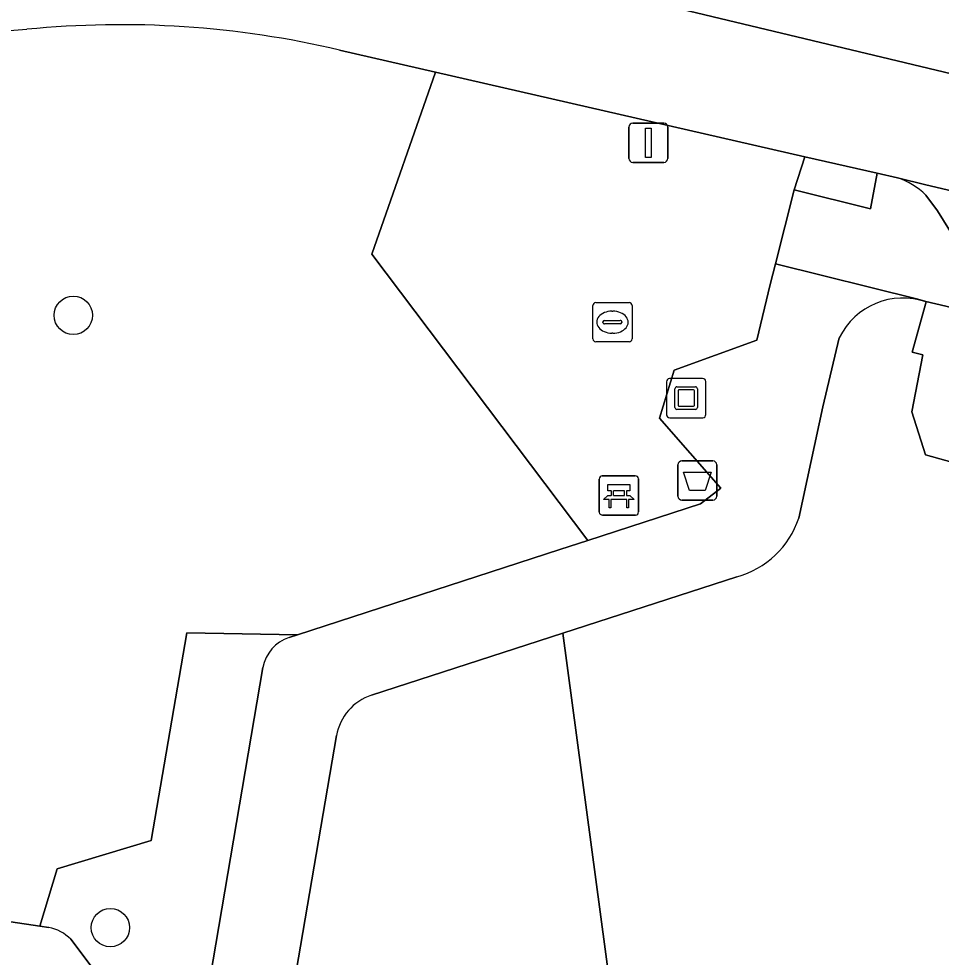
# Model space of a CAD drawing. Extents: x 162172 to 163187, y 382874 to 383685.
# Drawn here: x 162976.88 to 163000.39, y 383280.9 to 383304.81 of the extents above; entities that cross this region are included whole.
import ezdxf

# ---------------------------------------------------------------- set-up
doc = ezdxf.new("R2010")
doc.units = 0
for name, color, linetype in [('IMGEO_Afvalbak', 7, 'Continuous'), ('IMGEO_Bank', 7, 'Continuous'), ('IMGEO_Boom', 7, 'Continuous'), ('IMGEO_Groenvoorziening', 7, 'Continuous'), ('IMGEO_Kunstobject', 7, 'Continuous'), ('IMGEO_Lichtmast', 7, 'Continuous'), ('IMGEO_Parkeervlak_open', 7, 'Continuous'), ('IMGEO_Rijbaan_lokaal_gesloten', 7, 'Continuous'), ('IMGEO_Rioolput', 7, 'Continuous'), ('IMGEO_Voetpad_open', 7, 'Continuous')]:
    doc.layers.add(name, color=color, linetype=linetype)

msp = doc.modelspace()

# ---------------------------------------------------------------- linework, layer by layer
at = {"layer": 'IMGEO_Afvalbak'}
for p, q in [((162993.68, 383292.646), (162993.68, 383293.446)), ((162993.68, 383293.446), (162993.68, 383292.646)), ((162993.78, 383293.546), (162994.57, 383293.546)), ((162994.57, 383293.546), (162993.78, 383293.546)), ((162994.67, 383293.446), (162994.67, 383292.646)), ((162994.67, 383292.646), (162994.67, 383293.446)), ((162994.57, 383292.546), (162993.78, 383292.546)), ((162993.78, 383292.546), (162994.57, 383292.546))]:
    msp.add_line(p, q, dxfattribs=at)
msp.add_lwpolyline([(162993.823, 383293.26), (162994.527, 383293.26), (162994.378, 383292.79), (162993.972, 383292.79), (162993.823, 383293.26)], dxfattribs=at)
for centre, start, end in [((162993.78, 383293.446), 90, 180), ((162993.78, 383293.446), 90, 180), ((162994.57, 383293.446), 0, 90), ((162994.57, 383293.446), 360, 90), ((162993.78, 383292.646), 180, 270), ((162993.78, 383292.646), 180, 270), ((162994.57, 383292.646), 270, 0), ((162994.57, 383292.646), 270, 0)]:
    msp.add_arc(centre, 0.1, start, end, dxfattribs=at)
at = {"layer": 'IMGEO_Bank'}
for p, q in [((162991.674, 383292.239), (162991.674, 383293.08)), ((162991.674, 383293.08), (162991.674, 383292.239)), ((162991.749, 383293.164), (162992.59, 383293.164)), ((162992.59, 383293.164), (162991.749, 383293.164)), ((162992.674, 383293.089), (162992.674, 383292.248)), ((162992.674, 383292.248), (162992.674, 383293.089)), ((162991.983, 383292.67), (162991.983, 383292.776)), ((162992.027, 383292.776), (162992.027, 383292.67)), ((162992.315, 383292.782), (162992.033, 383292.782)), ((162992.321, 383292.67), (162992.321, 383292.776)), ((162992.365, 383292.776), (162992.365, 383292.67)), ((162992.371, 383292.562), (162991.978, 383292.562)), ((162992.033, 383292.664), (162992.315, 383292.664)), ((162992.599, 383292.164), (162991.758, 383292.164)), ((162991.758, 383292.164), (162992.599, 383292.164))]:
    msp.add_line(p, q, dxfattribs=at)
for points in [[(162991.977, 383292.782), (162991.891, 383292.782), (162991.891, 383292.943), (162992.454, 383292.943), (162992.454, 383292.782), (162992.371, 383292.782)], [(162991.921, 383292.562), (162991.779, 383292.562), (162991.891, 383292.664), (162991.977, 383292.664)], [(162991.971, 383292.555), (162991.971, 383292.348), (162991.928, 383292.348), (162991.928, 383292.555)], [(162992.371, 383292.664), (162992.454, 383292.664), (162992.566, 383292.562), (162992.427, 383292.562)], [(162992.421, 383292.555), (162992.421, 383292.348), (162992.377, 383292.348), (162992.377, 383292.555)]]:
    msp.add_lwpolyline(points, dxfattribs=at)
for centre, radius, start, end in [((162991.752, 383293.086), 0.0779, 92.4484, 184.2845), ((162991.752, 383293.086), 0.0779, 92.4484, 184.2845), ((162992.596, 383293.086), 0.0779, 2.4484, 94.2845), ((162992.596, 383293.086), 0.0779, 2.4484, 94.2845), ((162991.976, 383292.775), 0.00671, 2.8957, 87.1043), ((162992.033, 383292.775), 0.00671, 92.8957, 177.1043), ((162992.315, 383292.775), 0.00671, 2.8957, 87.1043), ((162992.372, 383292.775), 0.00671, 92.8957, 177.1043), ((162991.921, 383292.555), 0.00671, 2.8957, 87.1043), ((162991.978, 383292.555), 0.00671, 92.8957, 177.1043), ((162991.976, 383292.671), 0.00671, 272.8957, 357.1043), ((162992.033, 383292.671), 0.00671, 182.8957, 267.1043), ((162992.315, 383292.671), 0.00671, 272.8957, 357.1043), ((162992.372, 383292.671), 0.00671, 182.8957, 267.1043), ((162992.37, 383292.555), 0.00671, 2.8957, 87.1043), ((162992.427, 383292.555), 0.00671, 92.8957, 177.1043), ((162991.752, 383292.242), 0.0779, 182.4484, 274.2845), ((162991.752, 383292.242), 0.0779, 182.4484, 274.2845), ((162992.596, 383292.242), 0.0779, 272.4484, 4.2845), ((162992.596, 383292.242), 0.0779, 272.4484, 4.2845)]:
    msp.add_arc(centre, radius, start, end, dxfattribs=at)
at = {"layer": 'IMGEO_Boom'}
for centre in [(162978.265, 383297.255), (162979.21, 383281.65)]:
    msp.add_circle(centre, 0.489, dxfattribs=at)
at = {"layer": 'IMGEO_Groenvoorziening'}
for points in [[(162990.667, 383291.288), (162991.385, 383291.52), (162985.876, 383298.816), (162987.502, 383303.455), (162985.051, 383304.017)], [(162970.206, 383302.979), (162967.569, 383301.943), (162968.678, 383299.382), (162966.037, 383298.252), (162966.927, 383295.895), (162952.06, 383289.563), (162953.365, 383285.273), (162961.75, 383284.022), (162964.835, 383288.835), (162971.135, 383288.159), (162972.062, 383282.482), (162977.413, 383281.684), (162977.856, 383283.151), (162980.251, 383283.874), (162981.158, 383289.167), (162983.98, 383289.114), (162990.667, 383291.288)], [(163009.785, 383295.327), (163006.475, 383296.097), (163005.51, 383292.162), (162999.989, 383293.702), (162999.642, 383294.796), (162999.926, 383296.249), (162999.649, 383296.315), (163000.01, 383297.595)], [(162997.791, 383296.68), (162997.376, 383294.925), (162996.762, 383292.089)], [(162995.181, 383290.592), (162990.743, 383289.153), (162992.43, 383276.599), (162999.504, 383275.548), (162999.752, 383275.522), (163000, 383275.499)], [(162983.765, 383289.044), (162983.98, 383289.114), (162981.158, 383289.167), (162980.251, 383283.874), (162977.856, 383283.151), (162977.413, 383281.684), (162977.64, 383281.65)], [(162984.978, 383286.545), (162983.72, 383279.193), (162983.503, 383277.926), (162992.43, 383276.599), (162990.743, 383289.153)], [(162990.743, 383289.153), (162985.866, 383287.571)], [(162981.68, 383279.931), (162983.101, 383288.276)], [(162978.2, 383281.354), (162979.052, 383280.229)]]:
    msp.add_lwpolyline(points, dxfattribs=at)
for points in [[(162996.639, 383300.455), (162996.914, 383301.298), (162987.502, 383303.455), (162985.876, 383298.816), (162991.385, 383291.52), (162994.254, 383292.447), (162994.775, 383292.848), (162993.212, 383294.635), (162993.586, 383295.859), (162995.692, 383296.619), (162996.034, 383298.038), (162996.166, 383298.564)], [(163006.475, 383296.097), (163000, 383297.604), (163000.01, 383297.595), (162999.649, 383296.315), (162999.926, 383296.249), (162999.642, 383294.796), (162999.989, 383293.702), (163005.51, 383292.162)]]:
    msp.add_lwpolyline(points, close=True, dxfattribs=at)
for centre, radius, start, end in [((162979.479, 383280.279), 24.383, 76.7908, 95.6422), ((162978.92, 383280.581), 24.033, 94.386, 111.2586), ((162999.415, 383295.891), 1.805, 70.7376, 154.0798), ((162994.581, 383292.809), 2.296, 285.1358, 341.7377), ((162984.067, 383288.112), 0.98, 107.9462, 170.3615), ((162986.27, 383286.324), 1.311, 107.948, 170.2998), ((162977.472, 383280.655), 1.009, 43.8447, 80.436)]:
    msp.add_arc(centre, radius, start, end, dxfattribs=at)
at = {"layer": 'IMGEO_Kunstobject'}
for p, q in [((162993.39, 383295.561), (162993.39, 383294.72)), ((162993.39, 383295.561), (162993.39, 383294.72)), ((162994.306, 383295.645), (162993.465, 383295.645)), ((162994.306, 383295.645), (162993.465, 383295.645)), ((162994.39, 383294.729), (162994.39, 383295.57)), ((162994.39, 383294.729), (162994.39, 383295.57)), ((162993.604, 383294.909), (162993.604, 383295.383)), ((162993.654, 383295.433), (162994.128, 383295.433)), ((162993.684, 383295.333), (162993.684, 383294.959)), ((162994.078, 383295.353), (162993.704, 383295.353)), ((162994.098, 383294.959), (162994.098, 383295.333)), ((162994.178, 383295.383), (162994.178, 383294.909)), ((162994.128, 383294.859), (162993.654, 383294.859)), ((162993.704, 383294.939), (162994.078, 383294.939)), ((162993.474, 383294.645), (162994.315, 383294.645)), ((162993.474, 383294.645), (162994.315, 383294.645))]:
    msp.add_line(p, q, dxfattribs=at)
for centre, radius, start, end in [((162993.468, 383295.567), 0.0779, 92.4484, 184.2845), ((162993.468, 383295.567), 0.0779, 92.4484, 184.2845), ((162994.312, 383295.567), 0.0779, 2.4484, 94.2845), ((162994.312, 383295.567), 0.0779, 2.4484, 94.2845), ((162993.654, 383295.383), 0.05, 90, 180), ((162993.704, 383295.333), 0.02, 90, 180), ((162994.078, 383295.333), 0.02, 360, 90), ((162994.128, 383295.383), 0.05, 360, 90), ((162993.654, 383294.909), 0.05, 180, 270), ((162993.704, 383294.959), 0.02, 180, 270), ((162994.078, 383294.959), 0.02, 270, 0), ((162994.128, 383294.909), 0.05, 270, 0), ((162993.468, 383294.723), 0.0779, 182.4484, 274.2845), ((162993.468, 383294.723), 0.0779, 182.4484, 274.2845), ((162994.312, 383294.723), 0.0779, 272.4484, 4.2845), ((162994.312, 383294.723), 0.0779, 272.4484, 4.2845)]:
    msp.add_arc(centre, radius, start, end, dxfattribs=at)
at = {"layer": 'IMGEO_Lichtmast'}
for p, q in [((162992.43, 383301.254), (162992.43, 383302.054)), ((162992.43, 383302.054), (162992.43, 383301.254)), ((162992.53, 383302.154), (162993.32, 383302.154)), ((162993.32, 383302.154), (162992.53, 383302.154)), ((162993.42, 383302.054), (162993.42, 383301.254)), ((162993.42, 383301.254), (162993.42, 383302.054)), ((162993.32, 383301.154), (162992.53, 383301.154)), ((162992.53, 383301.154), (162993.32, 383301.154))]:
    msp.add_line(p, q, dxfattribs=at)
msp.add_lwpolyline([(162992.85, 383302.029), (162993, 383302.029), (162993, 383301.279), (162992.85, 383301.279), (162992.85, 383302.029)], dxfattribs=at)
for centre, start, end in [((162992.53, 383302.054), 90, 180), ((162992.53, 383302.054), 90, 180), ((162993.32, 383302.054), 0, 90), ((162993.32, 383302.054), 360, 90), ((162992.53, 383301.254), 180, 270), ((162992.53, 383301.254), 180, 270), ((162993.32, 383301.254), 270, 0), ((162993.32, 383301.254), 270, 0)]:
    msp.add_arc(centre, 0.1, start, end, dxfattribs=at)
at = {"layer": 'IMGEO_Parkeervlak_open'}
for points in [[(163038.945, 383291.432), (163000, 383300.585), (162999.274, 383300.756)], [(163000, 383300.316), (163000.299, 383299.917), (163000.978, 383298.823)]]:
    msp.add_lwpolyline(points, dxfattribs=at)
msp.add_arc((162998.746, 383299.066), 1.771, 44.9132, 72.65, dxfattribs=at)
at = {"layer": 'IMGEO_Rijbaan_lokaal_gesloten'}
for points in [[(163055.326, 383292.437), (163043.171, 383293.871), (163039.991, 383294.37), (163035.503, 383295.118), (163021.414, 383298.486), (163000.656, 383303.413), (162990.812, 383305.775), (162984.152, 383307.295), (162981.893, 383307.801), (162979.868, 383307.918), (162977.804, 383307.84), (162975.74, 383307.606), (162972.215, 383306.866), (162969.878, 383305.852), (162964.27, 383303.515), (162953.91, 383299.151), (162929.763, 383288.865)], [(162953.91, 383299.151), (162964.27, 383303.515), (162969.878, 383305.852), (162972.215, 383306.866), (162975.74, 383307.606), (162977.804, 383307.84), (162979.868, 383307.918), (162981.893, 383307.801), (162984.152, 383307.295), (162990.812, 383305.775), (163000.656, 383303.413), (163021.414, 383298.486), (163035.503, 383295.118), (163039.991, 383294.37), (163043.171, 383293.871), (163055.326, 383292.437)], [(162985.051, 383304.017), (162987.502, 383303.455), (162996.914, 383301.298), (162998.755, 383300.875), (162999.274, 383300.756), (163000, 383300.585), (163038.945, 383291.432), (163039.222, 383291.367), (163040.217, 383291.16)]]:
    msp.add_lwpolyline(points, dxfattribs=at)
for centre, radius, start, end in [((162979.479, 383280.279), 24.383, 76.7908, 95.6422), ((162978.92, 383280.581), 24.033, 94.386, 111.2586)]:
    msp.add_arc(centre, radius, start, end, dxfattribs=at)
at = {"layer": 'IMGEO_Rioolput'}
for p, q in [((162991.509, 383296.654), (162991.509, 383297.506)), ((162991.584, 383297.58), (162992.436, 383297.58)), ((162992.51, 383297.506), (162992.51, 383296.654)), ((162991.997, 383297.36), (162992.022, 383297.36)), ((162991.768, 383297.074), (162991.768, 383297.086)), ((162992.206, 383297.037), (162991.808, 383297.037)), ((162991.811, 383297.123), (162992.209, 383297.123)), ((162992.252, 383297.086), (162992.252, 383297.074)), ((162992.02, 383296.8), (162991.995, 383296.8)), ((162992.436, 383296.58), (162991.584, 383296.58))]:
    msp.add_line(p, q, dxfattribs=at)
for points in [[(162991.509, 383296.654), (162991.509, 383297.506)], [(162991.584, 383297.58), (162992.436, 383297.58)], [(162992.51, 383297.506), (162992.51, 383296.654)], [(162992.436, 383296.58), (162991.584, 383296.58)]]:
    msp.add_lwpolyline(points, dxfattribs=at)
for centre, radius, start, end in [((162991.586, 383297.504), 0.0765, 91.552, 178.448), ((162991.586, 383297.504), 0.0765, 91.552, 178.448), ((162992.434, 383297.504), 0.0765, 1.552, 88.448), ((162992.434, 383297.504), 0.0765, 1.552, 88.448), ((162991.808, 383297.083), 0.0403, 85.8775, 175.7526), ((162991.805, 383297.073), 0.0366, 178.938, 274.7102), ((162992.209, 383297.08), 0.043, 264.8664, 352.4533), ((162992.213, 383297.085), 0.0386, 1.7309, 96.639), ((162991.586, 383296.656), 0.0765, 181.552, 268.448), ((162991.586, 383296.656), 0.0765, 181.552, 268.448), ((162992.434, 383296.656), 0.0765, 271.552, 358.448), ((162992.434, 383296.656), 0.0765, 271.552, 358.448)]:
    msp.add_arc(centre, radius, start, end, dxfattribs=at)
for centre, major_axis, ratio, start_param, end_param in [((162991.996, 383297.08), (-0.387, 0.002), 0.722429, 4.712389, 7.853982), ((162992.021, 383297.08), (-0.39, 0.002), 0.717154, 1.570796, 4.712389)]:
    msp.add_ellipse(centre, major_axis=major_axis, ratio=ratio, start_param=start_param, end_param=end_param, dxfattribs=at)
at = {"layer": 'IMGEO_Voetpad_open'}
msp.add_lwpolyline([(162996.639, 383300.455), (162998.593, 383299.969), (162998.755, 383300.875), (162996.914, 383301.298)], close=True, dxfattribs=at)
for points in [[(162999.274, 383300.756), (162998.755, 383300.875), (162998.593, 383299.969), (162996.639, 383300.455), (162996.166, 383298.564), (162999.794, 383297.663), (163000, 383297.604), (163006.475, 383296.097), (163009.785, 383295.327), (163019.371, 383293.096), (163027.792, 383291.136), (163028.572, 383290.955), (163036.284, 383289.16)], [(163000.978, 383298.823), (163000.299, 383299.917), (163000, 383300.316)], [(163000.01, 383297.595), (163000, 383297.604), (162999.794, 383297.663), (162996.166, 383298.564), (162996.034, 383298.038), (162995.692, 383296.619), (162993.586, 383295.859), (162993.212, 383294.635), (162994.775, 383292.848), (162994.254, 383292.447), (162991.385, 383291.52), (162990.667, 383291.288), (162983.98, 383289.114), (162983.765, 383289.044)], [(162996.762, 383292.089), (162997.376, 383294.925), (162997.791, 383296.68)], [(162985.866, 383287.571), (162990.743, 383289.153), (162995.181, 383290.592)], [(162983.101, 383288.276), (162981.68, 383279.931)], [(162977.64, 383281.65), (162977.413, 383281.684), (162972.062, 383282.482), (162961.75, 383284.022), (162953.365, 383285.273), (162951.992, 383285.478), (162944, 383286.671)], [(162980.528, 383279.739), (162983.72, 383279.193), (162984.978, 383286.545)], [(162979.052, 383280.229), (162978.2, 383281.354)]]:
    msp.add_lwpolyline(points, dxfattribs=at)
for centre, radius, start, end in [((162998.746, 383299.066), 1.771, 44.9132, 72.65), ((162999.415, 383295.891), 1.805, 70.7376, 154.0798), ((162994.581, 383292.809), 2.296, 285.1358, 341.7377), ((162984.067, 383288.112), 0.98, 107.9462, 170.3615), ((162986.27, 383286.324), 1.311, 107.948, 170.2998), ((162977.472, 383280.655), 1.009, 43.8447, 80.436)]:
    msp.add_arc(centre, radius, start, end, dxfattribs=at)

doc.saveas('drawing.dxf')
